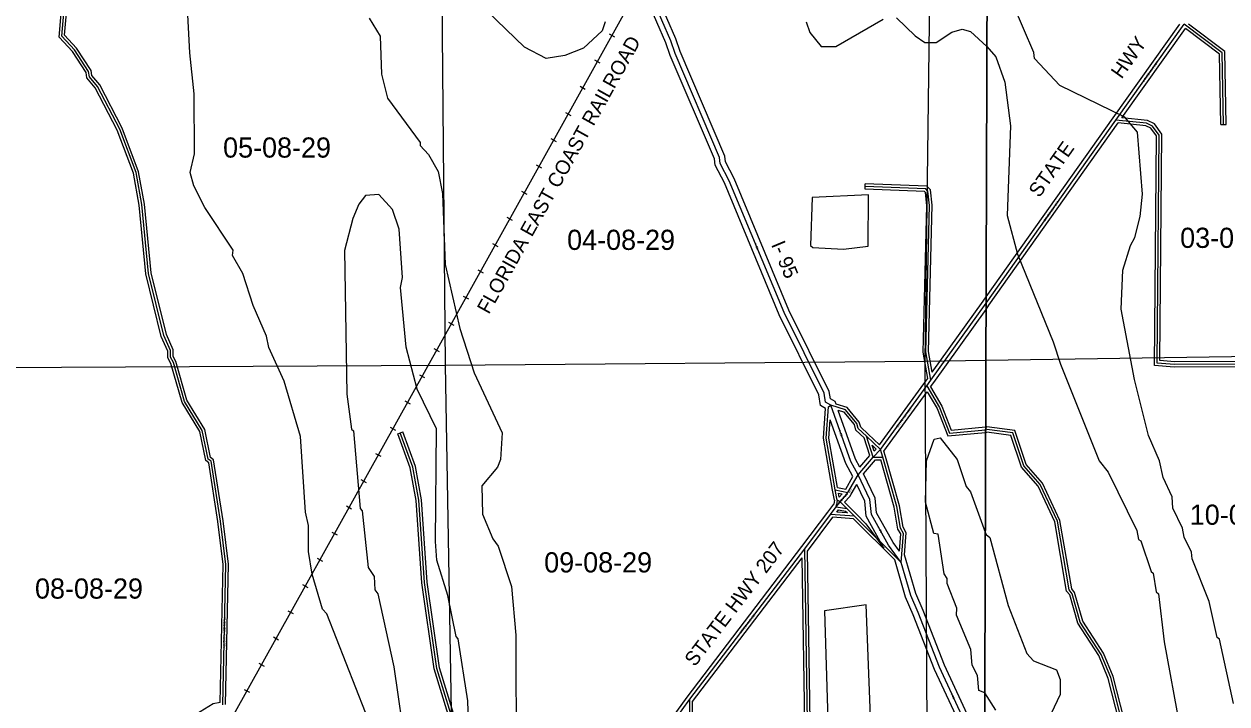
# Model space of a CAD drawing. Extents: x 418523 to 616617, y 1878279 to 2196743.
# Drawn here: x 526595 to 540017, y 1994070 to 2001654 of the extents above; entities that cross this region are included whole.
import ezdxf

# ---------------------------------------------------------------- set-up
doc = ezdxf.new("R2010")
doc.units = 0
for name, color, linetype in [('Level 1', 7, 'Continuous'), ('Level 13', 7, 'Continuous'), ('Level 14', 7, 'Continuous'), ('Level 19', 7, 'Continuous'), ('Level 2', 7, 'Continuous'), ('Level 22', 7, 'Continuous'), ('Level 23', 7, 'Continuous'), ('Level 28', 7, 'Continuous'), ('Level 31', 7, 'Continuous'), ('Level 32', 7, 'Continuous'), ('Level 34', 7, 'Continuous'), ('Level 37', 7, 'Continuous'), ('Level 5', 7, 'Continuous'), ('Level 51', 7, 'Continuous'), ('Level 63', 7, 'Continuous'), ('Level 7', 7, 'Continuous')]:
    doc.layers.add(name, color=color, linetype=linetype)

msp = doc.modelspace()

# ---------------------------------------------------------------- linework, layer by layer
at = {"layer": 'Level 1'}
for p, q in [((531244.514, 2003083.695), (531292.1, 1997848.181)), ((536710.32, 2003105.406), (536646.062, 1997892.616)), ((531292.1, 1997848.181), (536646.062, 1997892.616)), ((536646.062, 1997892.616), (537326.477, 1997903.021)), ((536646.062, 1997892.616), (536673.267, 1992599.174)), ((537326.476, 1997903.021), (541945.024, 1997973.647)), ((525980.237, 1997819.496), (531292.1, 1997848.181)), ((531292.1, 1997848.181), (531388.797, 1992478.224))]:
    msp.add_line(p, q, dxfattribs=at)
at = {"layer": 'Level 13'}
for points in [[(535595.616, 1997400.91), (535537.38, 1997434.558), (535521.219, 1997534.617), (535074.542, 1998436.516), (534462.984, 1999906.279), (534363.74, 2000098.259), (534355.717, 2000164.836), (533859.868, 2001325.478), (533810.244, 2001467.471), (533511.034, 2002161.975)], [(535901.298, 1996624.58), (535818.39, 1996774.68), (535595.616, 1997400.91)], [(536049.525, 1996181.882), (536033.582, 1996348.855), (535901.298, 1996624.58)], [(536381.069, 1995647.306), (536239.944, 1995839.418), (536049.525, 1996181.882)], [(537311.895, 1993397.133), (537311.825, 1993397.221), (537204.888, 1993476.481), (537116.085, 1993768.789), (537107.74, 1993835.366), (536810.137, 1994478.557), (536570.787, 1995088.105), (536488.01, 1995280.025), (536381.069, 1995647.306)]]:
    msp.add_lwpolyline(points, dxfattribs=at)
at = {"layer": 'Level 14'}
msp.add_line((535654.527, 1997414.331), (535644.748, 1997441.818), dxfattribs=at)
for points in [[(535644.748, 1997441.818), (535592.07, 1997472.256), (535579.008, 1997553.128), (535129.184, 1998461.382), (534517.426, 1999931.625), (534422.015, 2000116.191), (534414.261, 2000180.525), (533915.841, 2001347.186), (533866.187, 2001489.266), (533566.139, 2002185.716)], [(535538.936, 1997364.361), (535482.689, 1997396.861), (535463.429, 1997516.107), (535019.9, 1998411.65), (534408.541, 1999880.933), (534305.466, 2000080.327), (534297.173, 2000149.146), (533803.895, 2001303.769), (533754.3, 2001445.676), (533455.929, 2002138.235)], [(535921.915, 1996711.351), (535873.28, 1996799.404), (535679.548, 1997343.994)], [(535843.615, 1996604.912), (535763.5, 1996749.956), (535589.69, 1997238.551)], [(536108.064, 1996200.074), (536092.297, 1996365.185), (535962.64, 1996635.434)], [(535990.989, 1996163.688), (535974.867, 1996332.526), (535885.779, 1996518.216)], [(535989.032, 1996079.631), (536189.345, 1995806.949), (535990.99, 1996163.689)], [(536361.28, 1995775.596), (536290.542, 1995871.886), (536108.063, 1996200.073)], [(537312.135, 1993471.676), (537256.538, 1993512.885), (537174.985, 1993781.331), (537166.114, 1993852.09), (536865.338, 1994502.141), (536626.275, 1995110.958), (536544.578, 1995300.371), (536418.173, 1995734.507)], [(537311.585, 1993301.639), (537269.872, 1993353.63), (537153.238, 1993440.078), (537057.187, 1993756.246), (537049.365, 1993818.641), (536754.936, 1994454.973), (536515.3, 1995065.252), (536431.44, 1995259.678), (536310.439, 1995675.252)]]:
    msp.add_lwpolyline(points, dxfattribs=at)
at = {"layer": 'Level 22'}
for p, q in [((538778.739, 2000583.152), (539540.271, 2001653.883)), ((537328.539, 1998540.508), (538778.739, 2000583.152)), ((536152.422, 1996907.048), (536667.813, 1997616.321)), ((536667.813, 1997616.321), (536714.001, 1997680.174)), ((535901.298, 1996624.58), (536068.75, 1996824.044)), ((536068.75, 1996824.044), (536152.422, 1996907.048)), ((535788.084, 1996429.666), (535901.298, 1996624.58)), ((535699.9, 1996325.221), (535775.33, 1996408.251)), ((535775.33, 1996408.251), (535788.084, 1996429.666)), ((535594.155, 1996184.105), (535657.538, 1996268.266)), ((535657.538, 1996268.266), (535699.9, 1996325.221)), ((535306.224, 1995801.391), (535594.155, 1996184.105)), ((534024.552, 1994122.254), (535306.224, 1995801.391))]:
    msp.add_line(p, q, dxfattribs=at)
for points in [[(536714.001, 1997680.174), (537328.475, 1998540.416), (537328.54, 1998540.508)], [(531907.61, 1992037.956), (532675.959, 1992476.843), (532893.416, 1992634.304), (533169.7, 1992933.396), (534024.552, 1994122.254)]]:
    msp.add_lwpolyline(points, dxfattribs=at)
at = {"layer": 'Level 23'}
for p, q in [((538746.142, 2000606.336), (539490.987, 2001653.602)), ((538844.54, 2000606.652), (539554.767, 2001605.246)), ((537328.764, 1998609.923), (538746.122, 2000606.309)), ((536746.55, 1997656.923), (537328.316, 1998471.375)), ((536140.827, 1996959.136), (536635.453, 1997639.834)), ((536635.453, 1997639.834), (536679.738, 1997701.056)), ((536709.186, 1997605.266), (536746.412, 1997656.73)), ((536188.752, 1996888.996), (536670.765, 1997552.334)), ((535921.915, 1996711.351), (536031.472, 1996841.85)), ((536078.843, 1996890.4), (536101.955, 1996913.327)), ((535962.64, 1996635.434), (536095.644, 1996793.863)), ((535762.577, 1996465.391), (535843.615, 1996604.912)), ((535691.325, 1996375.268), (535724.542, 1996411.833)), ((535807.64, 1996384.328), (535822.675, 1996409.574)), ((535822.675, 1996409.574), (535885.779, 1996518.216)), ((535562.203, 1996208.168), (535631.207, 1996299.793)), ((535748.455, 1996319.178), (535807.64, 1996384.328)), ((535274.26, 1995825.44), (535562.191, 1996208.153)), ((535336.632, 1995775.271), (535620.108, 1996152.063)), ((535662.986, 1996209.006), (535681.763, 1996233.938)), ((533992.41, 1994146.07), (535274.26, 1995825.44)), ((534054.345, 1994095.357), (535277.812, 1995698.239))]:
    msp.add_line(p, q, dxfattribs=at)
for points in [[(537328.315, 1998471.375), (537361.058, 1998517.213), (538804.537, 2000550.39)], [(536728.399, 1997769.148), (537295.891, 1998563.62), (537328.765, 1998609.923)], [(531905.397, 1992082.757), (532654.245, 1992510.507), (532866.733, 1992664.37), (533138.655, 1992958.738), (533992.41, 1994146.069)]]:
    msp.add_lwpolyline(points, dxfattribs=at)
at = {"layer": 'Level 31'}
for p, q in [((536655.311, 1999814.328), (535980.014, 1999841.994)), ((537323.97, 1997128.946), (537336.275, 1997130.115)), ((536152.422, 1996907.048), (535993.722, 1997056.306)), ((536068.75, 1996824.044), (535993.722, 1997056.306)), ((536068.75, 1996824.044), (536176.248, 1996823.328)), ((536176.248, 1996823.328), (536152.422, 1996907.048)), ((535646.428, 1996458.132), (535788.084, 1996429.666)), ((535666.66, 1996342.058), (535646.428, 1996458.132)), ((535666.66, 1996342.058), (535657.538, 1996268.266)), ((535657.538, 1996268.266), (535776.392, 1996248.964)), ((535699.9, 1996325.221), (535666.66, 1996342.058)), ((535699.9, 1996325.221), (535776.392, 1996248.964)), ((535861.735, 1996163.951), (535594.155, 1996184.105)), ((535776.392, 1996248.964), (535861.735, 1996163.951)), ((535861.735, 1996163.951), (536381.069, 1995647.306))]:
    msp.add_line(p, q, dxfattribs=at)
for points in [[(528813.827, 1994058.527), (528844.952, 1995625.801), (528788.28, 1996109.304), (528682.462, 1996776.627), (528649.253, 1996801.835), (528583.762, 1997118.813), (528384.801, 1997444.62), (528261.376, 1997878.9), (528228.283, 1997937.201), (528228.545, 1998012.115), (528154.292, 1998179.295), (527981.675, 1998871.947), (527909.523, 1999639.164), (527844.19, 1999997.964), (527662.612, 2000481.909), (527414.425, 2000958.087), (527323.172, 2001066.779), (527315.135, 2001125.357), (527157.449, 2001367.384), (527016.249, 2001518.076), (527059.922, 2002034.686)], [(539979.664, 2000532.776), (539962.226, 2001333.976), (539540.271, 2001653.883)], [(541850.282, 1995806.218), (541814.203, 1997865.373), (539429.899, 1997855.434), (539238.424, 1997872.41), (539261.744, 2000415.051), (539187.234, 2000515.296), (539120.437, 2000548.601), (538778.739, 2000583.152)], [(536714.001, 1997680.174), (536656.685, 1997997.111), (536696.252, 1999630.91), (536680.28, 1999789.518), (536655.311, 1999814.328)], [(536667.813, 1997616.321), (536808.782, 1997377.663), (536921.69, 1997090.731), (537323.971, 1997128.946)], [(535646.428, 1996458.132), (535544.308, 1997034.144), (535570.51, 1997384.263), (535595.616, 1997400.91)], [(535993.722, 1997056.306), (535903.308, 1997141.336), (535886.692, 1997199.575), (535762.246, 1997350.176), (535595.616, 1997400.91)], [(531275.395, 1992465.223), (531359.115, 1992556.581), (531356.266, 1993957.412), (531199.748, 1994466.343), (531061.577, 1995425.426), (530998.427, 1996342.796), (530933.086, 1996709.952), (530792.649, 1997093.732)], [(539382.382, 1992486.872), (539175.268, 1992979.201), (539150.666, 1993121.106), (539018.134, 1993429.913), (538918.399, 1993580.06), (538720.476, 1994364.381), (538612.845, 1994622.924), (538380.274, 1994981.876), (538289.325, 1995298.916), (538256.162, 1995340.844), (538124.804, 1996108.226), (537934.267, 1996517.231), (537751.333, 1996726.199), (537627.259, 1997093.171), (537336.275, 1997130.115)], [(536381.069, 1995647.306), (536407.182, 1995972.334), (536374.075, 1996030.628), (536333.322, 1996272.596), (536176.248, 1996823.328)], [(535450.397, 1992486.878), (535377.205, 1992508.211), (535339.68, 1993633.863), (535306.224, 1995801.391)], [(534233.344, 1989668.902), (534216.497, 1989753.327), (534216.83, 1989853.333), (534191.857, 1989878.508), (534175.945, 1990053.481), (534142.809, 1990103.777), (534060.586, 1990462.256), (534007.91, 1991979.986), (534024.552, 1994122.254)]]:
    msp.add_lwpolyline(points, dxfattribs=at)
at = {"layer": 'Level 32'}
for p, q in [((539949.671, 2000532.122), (540009.657, 2000533.428)), ((535978.786, 1999812.018), (535981.243, 1999871.969)), ((536642.435, 1999784.829), (535978.786, 1999812.018)), ((536668.189, 1999843.826), (535981.243, 1999871.969)), ((530764.475, 1997083.423), (530820.823, 1997104.042)), ((536140.827, 1996959.137), (536014.276, 1997078.159)), ((537323.874, 1997098.801), (537335.799, 1997099.933)), ((537324.069, 1997159.09), (537336.752, 1997160.295)), ((536031.472, 1996841.85), (535967.547, 1997039.738)), ((536101.955, 1996913.327), (536058.118, 1996954.556)), ((536078.843, 1996890.4), (536058.118, 1996954.556)), ((536205.104, 1996831.54), (536188.752, 1996888.996)), ((536095.643, 1996793.863), (536153.565, 1996793.477)), ((535636.338, 1996341.306), (535616.873, 1996452.981)), ((535672.397, 1996483.514), (535762.577, 1996465.391)), ((535683.515, 1996420.078), (535724.542, 1996411.833)), ((535691.325, 1996375.268), (535683.515, 1996420.078)), ((535636.338, 1996341.306), (535631.207, 1996299.793)), ((535748.455, 1996319.178), (535797.574, 1996270.21)), ((535797.565, 1996270.218), (535882.907, 1996185.206)), ((535848.432, 1996134.866), (535620.108, 1996152.063)), ((535783.076, 1996199.961), (535662.987, 1996209.006)), ((535681.763, 1996233.937), (535762.057, 1996220.897)), ((535762.058, 1996220.897), (535783.076, 1996199.961)), ((535848.432, 1996134.866), (536310.439, 1995675.253)), ((535882.894, 1996185.22), (535989.033, 1996079.631))]:
    msp.add_line(p, q, dxfattribs=at)
for points in [[(528784.329, 1994084.05), (528814.917, 1995624.345), (528758.555, 1996105.206), (528654.72, 1996760.021), (528622.15, 1996784.743), (528555.438, 1997107.631), (528357.064, 1997432.479), (528233.505, 1997867.228), (528198.255, 1997929.329), (528198.522, 1998005.802), (528125.814, 1998169.505), (527952.017, 1998866.886), (527879.775, 1999635.065), (527815.156, 1999989.944), (527635.165, 2000469.661), (527389.339, 2000941.311), (527294.628, 2001054.121), (527286.326, 2001114.616), (527133.753, 2001348.797), (526985.23, 2001507.302), (527030.334, 2002040.831)], [(528843.923, 1994062.985), (528874.988, 1995627.256), (528818.005, 1996113.401), (528710.204, 1996793.234), (528676.356, 1996818.926), (528612.085, 1997129.994), (528412.54, 1997456.761), (528289.247, 1997890.571), (528258.311, 1997945.073), (528258.569, 1998018.427), (528182.771, 1998189.084), (528011.332, 1998877.008), (527939.27, 1999643.263), (527873.224, 2000005.985), (527690.06, 2000494.156), (527439.512, 2000974.863), (527351.717, 2001079.437), (527343.942, 2001136.099), (527181.145, 2001385.971), (527047.267, 2001528.848), (527089.51, 2002028.541)], [(540009.657, 2000533.428), (539991.904, 2001349.123), (539589.549, 2001654.17)], [(539949.671, 2000532.122), (539932.548, 2001318.828), (539554.767, 2001605.246)], [(541879.499, 1995851.251), (541843.68, 1997895.496), (539431.164, 1997885.441), (539268.678, 1997899.846), (539291.837, 2000424.856), (539207.035, 2000538.946), (539128.913, 2000577.898), (538844.541, 2000606.652)], [(541820.238, 1995808.46), (541784.725, 1997835.249), (539428.634, 1997825.428), (539208.17, 1997844.974), (539231.653, 2000405.246), (539167.432, 2000491.646), (539111.96, 2000519.305), (538804.537, 2000550.39)], [(536679.738, 1997701.056), (536626.62, 1997994.78), (536666.215, 1999629.766), (536651.508, 1999775.815), (536642.435, 1999784.829)], [(536728.399, 1997769.147), (536686.751, 1997999.441), (536726.29, 1999632.053), (536709.052, 1999803.221), (536668.189, 1999843.826)], [(536670.765, 1997552.334), (536781.738, 1997364.459), (536902.043, 1997058.73), (537323.875, 1997098.801)], [(536709.186, 1997605.266), (536835.825, 1997390.867), (536941.336, 1997122.733), (537324.07, 1997159.09)], [(535616.873, 1996452.981), (535514.11, 1997032.621), (535538.936, 1997364.361)], [(536014.275, 1997078.16), (535929.887, 1997157.522), (535913.82, 1997213.844), (535779.621, 1997376.246), (535654.527, 1997414.331)], [(535967.548, 1997039.738), (535876.728, 1997125.149), (535859.565, 1997185.306), (535744.871, 1997324.106), (535679.549, 1997343.994)], [(535672.397, 1996483.514), (535574.506, 1997035.667), (535589.69, 1997238.551)], [(531262.674, 1992495.745), (531329.09, 1992568.221), (531326.275, 1993952.873), (531170.386, 1994459.755), (531031.724, 1995422.253), (530968.608, 1996339.126), (530904.01, 1996702.111), (530764.475, 1997083.423)], [(531338.25, 1992489.405), (531389.14, 1992544.939), (531386.258, 1993961.951), (531229.11, 1994472.931), (531091.43, 1995428.599), (531028.246, 1996346.464), (530962.163, 1996717.795), (530820.823, 1997104.042)], [(539337.441, 1992516.333), (539146.29, 1992970.713), (539121.708, 1993112.511), (538991.639, 1993415.581), (538890.566, 1993567.739), (538691.929, 1994354.894), (538586.192, 1994608.888), (538352.667, 1994969.311), (538262.12, 1995284.951), (538227.883, 1995328.236), (538095.912, 1996099.201), (537908.877, 1996500.687), (537724.826, 1996710.932), (537604.854, 1997065.773), (537335.799, 1997099.932)], [(539401.965, 1992517.69), (539204.244, 1992987.688), (539179.624, 1993129.701), (539044.629, 1993444.246), (538946.23, 1993592.381), (538749.024, 1994373.866), (538639.499, 1994636.96), (538407.879, 1994994.441), (538316.529, 1995312.881), (538284.44, 1995353.451), (538153.696, 1996117.251), (537959.656, 1996533.776), (537777.84, 1996741.466), (537649.665, 1997120.567), (537336.752, 1997160.296)], [(536418.173, 1995734.506), (536437.825, 1995979.127), (536402.778, 1996040.836), (536362.63, 1996279.221), (536205.099, 1996831.556)], [(536361.28, 1995775.595), (536376.539, 1995965.541), (536345.37, 1996020.421), (536304.015, 1996265.97), (536153.565, 1996793.477)], [(535458.791, 1992515.681), (535406.466, 1992530.932), (535369.674, 1993634.595), (535336.631, 1995775.271)], [(535420.322, 1992464.394), (535347.945, 1992485.491), (535309.688, 1993633.132), (535277.812, 1995698.24)], [(528784.329, 1994084.05), (528706.351, 1994071.136), (528461.803, 1993920.994), (528278.315, 1993744.194), (528219.109, 1993636.775), (528147.11, 1993361.951), (528050.676, 1993145.709), (527956.957, 1993004.333), (527839.745, 1992862.342), (527687.551, 1992719.712), (527493.506, 1992569.931), (527091.439, 1992280.252), (526700.267, 1992016.49), (526415.566, 1991827.874)], [(534248.642, 1989745.551), (534246.508, 1989756.242), (534246.871, 1989865.647), (534220.756, 1989891.974), (534205.14, 1990063.698), (534170.84, 1990115.761), (534090.469, 1990466.164), (534037.915, 1991980.389), (534054.345, 1994095.357)]]:
    msp.add_lwpolyline(points, dxfattribs=at)
at = {"layer": 'Level 37'}
for p, q in [((533123.873, 2001545.631), (533182.708, 2001512.866)), ((532960.952, 2001253.075), (533019.787, 2001220.31)), ((532798.03, 2000960.52), (532856.865, 2000927.755)), ((532635.109, 2000667.965), (532693.944, 2000635.2)), ((532472.187, 2000375.41), (532531.023, 2000342.645)), ((532309.266, 2000082.855), (532368.1, 2000050.09)), ((532146.344, 1999790.299), (532205.18, 1999757.535)), ((531983.423, 1999497.744), (532042.258, 1999464.979)), ((531820.5, 1999205.189), (531879.336, 1999172.424)), ((531657.58, 1998912.633), (531716.415, 1998879.868)), ((531494.658, 1998620.079), (531553.493, 1998587.314)), ((531331.736, 1998327.524), (531390.571, 1998294.759)), ((531168.815, 1998034.968), (531227.65, 1998002.203)), ((531005.893, 1997742.413), (531064.728, 1997709.648)), ((530842.971, 1997449.858), (530901.807, 1997417.093)), ((530680.042, 1997157.312), (530738.872, 1997124.539)), ((530517.078, 1996864.781), (530575.908, 1996832.007)), ((530354.115, 1996572.25), (530412.945, 1996539.476)), ((530191.15, 1996279.718), (530249.98, 1996246.945)), ((530028.186, 1995987.186), (530087.016, 1995954.413)), ((529865.222, 1995694.655), (529924.052, 1995661.881)), ((529702.259, 1995402.123), (529761.089, 1995369.35)), ((529539.294, 1995109.591), (529598.124, 1995076.818)), ((529376.33, 1994817.06), (529435.16, 1994784.286)), ((529213.366, 1994524.528), (529272.196, 1994491.755)), ((529050.401, 1994231.997), (529109.232, 1994199.223))]:
    msp.add_line(p, q, dxfattribs=at)
msp.add_lwpolyline([(537362.61, 2009067.276), (537362.578, 2009067.22), (533698.855, 2002482.46), (533511.034, 2002161.975), (533405.803, 2001982.678), (530749.293, 1997212.435), (528931.103, 1993948.658), (528882.278, 1993861.185), (526195.875, 1989040.097), (522953.83, 1983223.334), (522677.9, 1982890.496), (521060.633, 1981160.661), (517460.25, 1977310.557), (516681.654, 1976477.815), (516321.654, 1976092.976), (514050.61, 1973665.531), (510059.161, 1969399.716)], dxfattribs=at)
at = {"layer": 'Level 5'}
for points in [[(535738.413, 1999142.276), (536013.609, 1999174.74), (536015.469, 1999749.954), (535390.145, 1999718.636), (535371.744, 1999185.132), (535396.655, 1999160.062), (535738.413, 1999142.276)], [(535596.391, 1993890.799), (536038.351, 1993931.036), (535992.349, 1995173.325), (535525.279, 1995108.137), (535563.04, 1993890.899), (535596.391, 1993890.799)]]:
    msp.add_lwpolyline(points, close=True, dxfattribs=at)
at = {"layer": 'Level 63'}
for points in [[(497565.655, 1969446.889), (537233.896, 1969297.112), (537381.015, 2014754.121), (497762.102, 2014904.337), (497565.655, 1969446.889)], [(537233.895, 1969297.112), (576901.845, 1969190.287), (576999.639, 2014646.963), (537381.014, 2014754.121), (537233.895, 1969297.112)]]:
    msp.add_lwpolyline(points, dxfattribs=at)
at = {"layer": 'Level 7'}
msp.add_line((537314.656, 1994193.688), (537314.471, 1994193.758), dxfattribs=at)
for points in [[(530403.066, 1993974.296), (529973.137, 1995076.096), (529923.275, 1995126.247), (529807.845, 1995518.445), (529766.95, 1995768.671), (529767.895, 1996060.437), (529735.032, 1996210.591), (529679.395, 1997052.76), (529498.02, 1997670.242), (529324.16, 1998045.929), (529299.547, 1998171.082), (529150.598, 1998513.358), (529035.029, 1998872.186), (528918.972, 1999072.649), (528927.511, 1999130.971), (528612.255, 1999607.158), (528487.999, 1999849.332), (528446.805, 1999999.515), (528497.473, 2000207.761), (528491.29, 2000874.676), (528442.781, 2001333.337), (528379.97, 2002534.005)], [(533078.935, 2001676.823), (533045.266, 2001576.891), (532836.235, 2001385.843), (532627.561, 2001303.128), (532419.027, 2001270.465), (532177.699, 2001396.295), (531446.38, 2002107.243)], [(540090.304, 1994076.321), (539934.238, 1994793.776), (539909.287, 1994810.506), (539818.868, 1995210.944), (539628.665, 1995686.743), (539620.584, 1995761.805), (539537.749, 1995928.787), (539521.396, 1996028.89), (539413.779, 1996254.334), (539405.838, 1996379.376), (539306.481, 1996596.451), (539265.417, 1996779.984), (539141.289, 1997063.84), (538984.924, 1997689.562), (538837.377, 1998473.669), (538855.46, 1998907.09), (538939.697, 1999181.937), (538990.017, 1999273.47), (539049.124, 1999506.686), (539074.94, 1999756.712), (539018.847, 2000448.828), (538877.65, 2000616.011), (538153.527, 2000968.46), (537871.065, 2001269.483), (537862.924, 2001336.215), (537631.239, 2001870.494)], [(530444.742, 2001718.671), (530569.169, 2001518.208), (530584.436, 2001092.988), (530650.283, 2000826.032), (531015.48, 2000333.006), (531015.38, 2000299.665), (531106.755, 2000199.293), (531214.51, 2000007.23), (531263.746, 1999765.315), (531294.54, 1998973.266), (531458.957, 1998255.781), (531615.75, 1997763.441), (531930.369, 1997095.489), (531912.723, 1996795.442), (531879.114, 1996712.18), (531703.393, 1996504.362), (531710.689, 1996187.545), (531826.516, 1995912.05), (531884.61, 1995828.528), (532033.191, 1995377.87), (532081.481, 1994835.847), (532085.345, 1993451.974)], [(535321.419, 2001677.901), (535362.741, 2001561.069), (535487.267, 2001402.246), (535653.991, 2001401.729), (536180.189, 2001708.472)], [(536330.282, 2001724.655), (536538.04, 2001523.892), (536646.184, 2001448.542), (536771.227, 2001448.114), (536946.649, 2001564.268), (537063.491, 2001597.221), (537155.094, 2001571.921), (537337.81, 2001404.747)], [(537337.809, 2001404.747), (537337.97, 2001404.6), (537437.614, 2001287.568), (537536.732, 2001003.802), (537601.862, 2000520.102), (537565.279, 1999519.838), (537680.589, 1999085.979), (538077.595, 1998109.321), (538160.142, 1997858.966), (538590.171, 1996782.176), (538689.785, 1996656.804), (539012.814, 1996005.523), (539029.167, 1995905.451), (539054.108, 1995888.681), (539169.706, 1995546.524), (539194.677, 1995529.754), (539227.342, 1995321.249), (539252.283, 1995296.139), (539317.244, 1994762.417), (539489.244, 1993811.516)], [(531553.155, 1993870.527), (531545.571, 1994103.983), (531439.457, 1994796.228), (531414.506, 1994821.328), (531324.275, 1995280.128), (531200.506, 1995672.326), (531184.522, 1995880.801), (531196.9, 1997139.561), (530981.597, 1997582.069), (530858.046, 1998049.329), (530793.513, 1998716.434), (530818.882, 1998824.746), (530778.961, 1999366.739), (530704.625, 1999583.713), (530555.12, 1999750.936), (530405.036, 1999743.083), (530329.676, 1999643.28), (530262.467, 1999485.116), (530169.621, 1999126.946), (530197.78, 1997526.268), (530246.558, 1997134.299), (530271.499, 1997117.529), (530343.725, 1996250.309), (530368.666, 1996225.239), (530433.299, 1995591.445), (530499.662, 1995491.213), (530507.515, 1995341.13), (530540.727, 1995299.319), (530721.485, 1994481.761), (530860.135, 1993530.961)], [(537314.472, 1994193.758), (537248.065, 1994218.888), (537231.922, 1994385.681), (537173.958, 1994502.584), (537157.835, 1994677.688), (537000.685, 1995061.675), (537000.913, 1995136.706), (536893.455, 1995412.162), (536893.615, 1995470.523), (536860.433, 1995520.634), (536795.184, 1995962.694), (536745.192, 1995971.193), (536654.644, 1996321.611), (536664.446, 1996780.081), (536748.594, 1997021.578), (536815.345, 1997038.02), (537006.304, 1996795.646), (537105.362, 1996495.211), (537155.184, 1996436.69), (537320.266, 1995984.098)], [(537320.265, 1995984.098), (537328.705, 1995960.961), (537370.297, 1995927.48), (537576.255, 1995168.185), (537782.929, 1994634.005), (537857.703, 1994550.384), (538115.8, 1994449.525), (538157.124, 1994341.022), (538156.566, 1994174.298), (538022.269, 1993891.29)], [(537439.083, 1994001.556), (537314.656, 1994193.688), (537314.656, 1994193.688)]]:
    msp.add_lwpolyline(points, dxfattribs=at)

# ---------------------------------------------------------------- texts
at = {"layer": 'Level 19'}
msp.add_text('I- 95', height=159.9992, rotation=292.5909, dxfattribs=at).set_placement((534928.203, 1999194.635))
at = {"layer": 'Level 2'}
for s, p in [('05-08-29', (528815.26, 2000163.929)), ('04-08-29', (532654.174, 1999134.31)), ('03-08-29', (539494.299, 1999156.757)), ('10-08-29', (539601.963, 1996068.029)), ('09-08-29', (532398.322, 1995536.444)), ('08-08-29', (526716.813, 1995244.452))]:
    msp.add_text(s, height=225, dxfattribs=at).set_placement(p)
at = {"layer": 'Level 28'}
for s, rotation, p in [('HWY', 54.6258, (538840.788, 2001033.326)), ('STATE', 54.6258, (537922.328, 1999708.018)), ('STATE HWY 207', 52.6448972, (534079.068, 1994476.838))]:
    msp.add_text(s, height=160, rotation=rotation, dxfattribs=at).set_placement(p)
at = {"layer": 'Level 34'}
for s, height, rotation, p in [('STATE HWY 207', 25, 54.5776333, (539094.845, 2001006.043)), ('STATE HWY 207', 25, 54.6257917, (537989.041, 1999449.254)), ('I- 95', 24.9992, 292.5909, (534743.49, 1999199.601)), ('STATE HWY 207', 25, 53.9951666, (536344.318, 1997149.872)), ('I- 95', 25, 289.5814473, (535683.245, 1997117.286)), ('STATE HWY 207', 25, 47.7458222, (535660.034, 1996262.75)), ('I- 95', 25, 299.0741778, (536116.438, 1996035.82)), ('STATE HWY 207', 25, 52.6448972, (534596.97, 1994851.591)), ('ALLEN NEASE ROAD', 25, 88.8612889, (528838.882, 1994690.766)), ('I- 95', 25, 294.8288084, (536932.583, 1994184.156))]:
    msp.add_text(s, height=height, rotation=rotation, dxfattribs=at).set_placement(p)
at = {"layer": 'Level 51'}
msp.add_text('FLORIDA EAST COAST RAILROAD', height=160, rotation=60.8859972, dxfattribs=at).set_placement((531780.419, 1998408.366))

doc.saveas('drawing.dxf')
